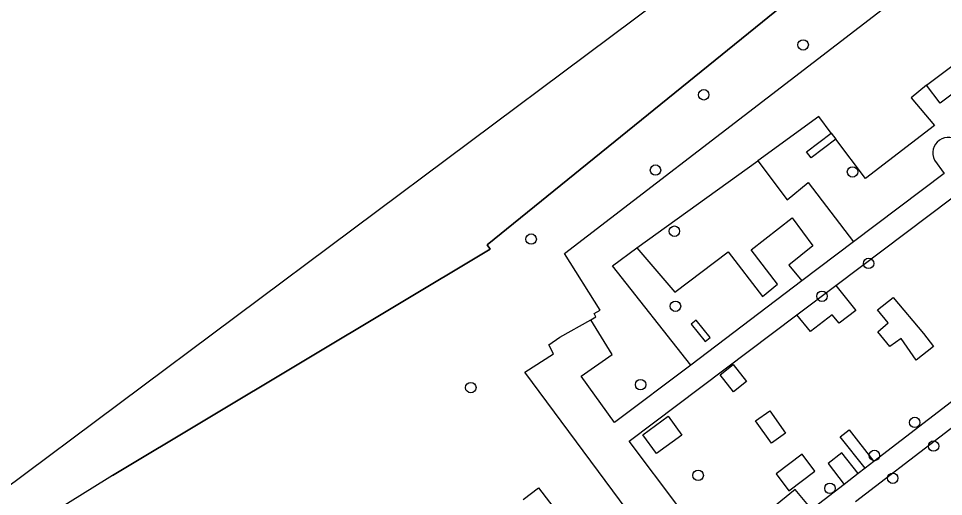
# Model space of a CAD drawing. Extents: x 159353 to 160616, y 385893 to 387321.
# Drawn here: x 159491.2 to 159577.9, y 386554.3 to 386599.1 of the extents above; entities that cross this region are included whole.
import ezdxf

# ---------------------------------------------------------------- set-up
doc = ezdxf.new("R2010")
doc.units = 0
for name, color, linetype in [('IMGEO_Boom', 7, 'Continuous'), ('IMGEO_Gemengd_bos', 7, 'Continuous'), ('IMGEO_Groenvoorziening', 7, 'Continuous'), ('IMGEO_Hek', 7, 'Continuous'), ('IMGEO_Voetpad_halfverhard', 7, 'Continuous')]:
    doc.layers.add(name, color=color, linetype=linetype)

msp = doc.modelspace()

# ---------------------------------------------------------------- linework, layer by layer
at = {"layer": 'IMGEO_Boom'}
for centre in [(159564.709, 386596.647), (159555.398, 386591.972), (159550.878, 386584.915), (159569.337, 386584.74), (159539.224, 386578.445), (159552.646, 386579.179), (159570.842, 386576.157), (159566.475, 386573.078), (159552.747, 386572.142), (159533.573, 386564.508), (159549.482, 386564.788), (159575.165, 386561.244), (159576.934, 386559.026), (159571.383, 386558.147), (159554.872, 386556.282), (159573.102, 386556.006), (159567.22, 386555.064)]:
    msp.add_circle(centre, 0.489, dxfattribs=at)
at = {"layer": 'IMGEO_Gemengd_bos'}
for points in [[(159464.539, 386537.297), (159478.688, 386546.624), (159599.281, 386636.756), (159652.122, 386676.926), (159661.012, 386658.988), (159689.702, 386673.249)], [(159659.956, 386649.248), (159658.56, 386652.039), (159649.316, 386670.529), (159535.116, 386577.901), (159535.395, 386577.48), (159500, 386556.257), (159499.512, 386555.963), (159460.517, 386531.738), (159460.261, 386531.584), (159460.26, 386531.583)], [(159544.808, 386570.877), (159545.294, 386571.151), (159545.126, 386571.449), (159545.685, 386571.789), (159542.353, 386577.099), (159584.652, 386609.634)], [(159538.468, 386554.019), (159539.928, 386555.099), (159550.315, 386541.548)]]:
    msp.add_lwpolyline(points, dxfattribs=at)
at = {"layer": 'IMGEO_Groenvoorziening'}
for points in [[(159582.793, 386597.77), (159585.111, 386594.673), (159583.59, 386593.534), (159582.811, 386594.575), (159580.329, 386592.717), (159580.059, 386593.078), (159577.538, 386591.19), (159576.268, 386592.887)], [(159576.268, 386592.887), (159582.793, 386597.77)], [(159576.268, 386592.887), (159574.845, 386591.691), (159577.007, 386589.104), (159570.564, 386584.112), (159567.759, 386587.818)], [(159567.337, 386588.376), (159566.167, 386589.922), (159560.455, 386585.786)], [(159567.759, 386587.818), (159565.447, 386586.068), (159565.025, 386586.626), (159567.337, 386588.376)], [(159567.337, 386588.376), (159567.759, 386587.818)], [(159549.142, 386577.613), (159560.455, 386585.786)], [(159560.455, 386585.786), (159563.207, 386582.116), (159565.184, 386583.749), (159569.434, 386578.177)], [(159577.014, 386585.856), (159577.909, 386584.592)], [(159549.142, 386577.613), (159552.703, 386573.449), (159557.689, 386577.24), (159560.891, 386573.062), (159562.304, 386574.224), (159559.855, 386577.428), (159563.685, 386580.443), (159565.632, 386577.805), (159563.371, 386575.983), (159564.595, 386574.514)], [(159554.174, 386566.626), (159546.856, 386575.938), (159549.142, 386577.613)], [(159567.783, 386574.1), (159569.656, 386571.744), (159568.09, 386570.562), (159567.439, 386571.342), (159565.394, 386569.78), (159564.119, 386571.336)], [(159575.304, 386567.087), (159573.905, 386569.115), (159572.829, 386568.361), (159571.698, 386569.743), (159572.667, 386570.586), (159571.68, 386571.807), (159573.151, 386572.956), (159575.986, 386569.599), (159576.937, 386568.361), (159575.304, 386567.087)], [(159555.999, 386569.213), (159554.697, 386570.834), (159554.229, 386570.458), (159555.531, 386568.837), (159555.999, 386569.213)], [(159558.181, 386564.118), (159556.936, 386565.718), (159558.151, 386566.676), (159559.412, 386565.076), (159558.181, 386564.118)], [(159550.963, 386558.334), (159549.683, 386560.084), (159552.052, 386561.836), (159553.354, 386560.066), (159550.963, 386558.334)], [(159561.737, 386559.31), (159560.251, 386561.405), (159561.594, 386562.345), (159563.061, 386560.249), (159561.737, 386559.31)], [(159570.519, 386556.947), (159568.186, 386559.894), (159569.011, 386560.54), (159571.346, 386557.583)], [(159565.817, 386556.666), (159564.622, 386558.264), (159562.167, 386556.428), (159563.359, 386554.831), (159565.817, 386556.666)], [(159569.864, 386556.444), (159568.326, 386558.405), (159567.06, 386557.397), (159568.555, 386555.437)], [(159565.21, 386553.439), (159563.966, 386554.96), (159561.789, 386553.179), (159562.919, 386551.695), (159565.21, 386553.439)]]:
    msp.add_lwpolyline(points, dxfattribs=at)
msp.add_arc((159578.326, 386586.513), 1.467, 44.00822, 206.59405, dxfattribs=at)
at = {"layer": 'IMGEO_Hek'}
for points in [[(159500, 386556.257), (159535.395, 386577.48), (159535.116, 386577.901), (159649.316, 386670.529), (159658.56, 386652.039)], [(159499.512, 386555.963), (159460.517, 386531.738)]]:
    msp.add_lwpolyline(points, dxfattribs=at)
at = {"layer": 'IMGEO_Voetpad_halfverhard'}
for points in [[(159577.909, 386584.592), (159569.434, 386578.177)], [(159567.783, 386574.1), (159580.826, 386583.939)], [(159586.03, 386581.594), (159592.235, 386573.636), (159571.346, 386557.583)], [(159569.434, 386578.177), (159564.595, 386574.514)], [(159564.595, 386574.514), (159554.174, 386566.626)], [(159564.119, 386571.336), (159567.783, 386574.1)], [(159569.606, 386553.823), (159593.321, 386572.019)], [(159568.555, 386555.437), (159557.705, 386547.099), (159548.407, 386559.483), (159564.119, 386571.336)], [(159550.315, 386541.548), (159554.42, 386544.674), (159538.63, 386565.974), (159541.328, 386567.691), (159540.874, 386568.531), (159541.901, 386569.243), (159544.808, 386570.877)], [(159554.174, 386566.626), (159547.042, 386561.228), (159543.922, 386565.597), (159546.825, 386567.618), (159544.808, 386570.877)], [(159571.346, 386557.583), (159570.519, 386556.947)], [(159569.864, 386556.444), (159568.555, 386555.437)], [(159570.519, 386556.947), (159569.864, 386556.444)]]:
    msp.add_lwpolyline(points, dxfattribs=at)

doc.saveas('drawing.dxf')
